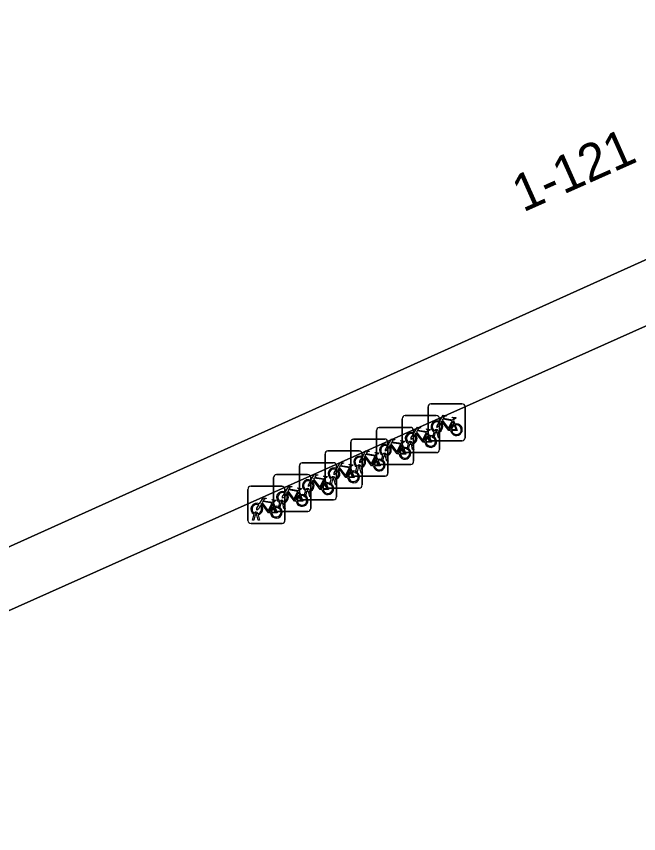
# Model space of a CAD drawing. Extents: x 159352 to 160617, y 385888 to 387323.
# Drawn here: x 160267.44 to 160284.24, y 386813.59 to 386835.66 of the extents above; entities that cross this region are included whole.
import ezdxf

# ---------------------------------------------------------------- set-up
doc = ezdxf.new("R2010")
doc.units = 0
for name, color, linetype in [('IMGEO_Fietsenrek', 7, 'Continuous'), ('IMGEO_Pand', 7, 'Continuous'), ('IMGEO_Pand_nummerreeks', 7, 'Continuous'), ('IMGEO_Pand_overbouw', 7, 'Continuous'), ('IMGEO_Voetpad_open', 7, 'Continuous')]:
    doc.layers.add(name, color=color, linetype=linetype)

msp = doc.modelspace()

# ---------------------------------------------------------------- linework, layer by layer
at = {"layer": 'IMGEO_Fietsenrek'}
for p, q in [((160278.63, 386825.192), (160279.471, 386825.192)), ((160279.471, 386825.192), (160278.63, 386825.192)), ((160278.555, 386824.267), (160278.555, 386825.108)), ((160278.555, 386825.108), (160278.555, 386824.267)), ((160279.555, 386825.117), (160279.555, 386824.276)), ((160279.555, 386824.276), (160279.555, 386825.117)), ((160277.861, 386823.949), (160277.861, 386824.79)), ((160277.861, 386824.79), (160277.861, 386823.949)), ((160277.936, 386824.874), (160278.777, 386824.874)), ((160278.777, 386824.874), (160277.936, 386824.874)), ((160278.861, 386824.799), (160278.861, 386823.958)), ((160278.861, 386823.958), (160278.861, 386824.799)), ((160277.241, 386824.556), (160278.082, 386824.556)), ((160278.082, 386824.556), (160277.241, 386824.556)), ((160279.242, 386824.741), (160279.278, 386824.646)), ((160277.166, 386823.631), (160277.166, 386824.472)), ((160277.166, 386824.472), (160277.166, 386823.631)), ((160278.166, 386824.481), (160278.166, 386823.64)), ((160278.166, 386823.64), (160278.166, 386824.481)), ((160278.548, 386824.423), (160278.584, 386824.328)), ((160278.682, 386824.276), (160278.721, 386824.436)), ((160278.751, 386824.424), (160278.716, 386824.276)), ((160278.793, 386824.448), (160278.792, 386824.452)), ((160278.834, 386824.276), (160278.8, 386824.418)), ((160278.824, 386824.459), (160278.825, 386824.452)), ((160278.832, 386824.422), (160278.867, 386824.276)), ((160276.472, 386823.313), (160276.472, 386824.154)), ((160276.472, 386824.154), (160276.472, 386823.313)), ((160276.547, 386824.238), (160277.388, 386824.238)), ((160277.388, 386824.238), (160276.547, 386824.238)), ((160277.472, 386824.163), (160277.472, 386823.322)), ((160277.472, 386823.322), (160277.472, 386824.163)), ((160277.853, 386824.105), (160277.889, 386824.01)), ((160277.988, 386823.958), (160278.027, 386824.118)), ((160278.057, 386824.106), (160278.022, 386823.958)), ((160278.099, 386824.13), (160278.098, 386824.134)), ((160278.14, 386823.958), (160278.106, 386824.1)), ((160278.13, 386824.141), (160278.131, 386824.134)), ((160278.138, 386824.104), (160278.173, 386823.958)), ((160279.48, 386824.192), (160278.639, 386824.192)), ((160278.639, 386824.192), (160279.48, 386824.192)), ((160278.716, 386824.276), (160278.682, 386824.276)), ((160278.867, 386824.276), (160278.834, 386824.276)), ((160275.852, 386823.919), (160276.693, 386823.919)), ((160276.693, 386823.919), (160275.852, 386823.919)), ((160278.786, 386823.874), (160277.945, 386823.874)), ((160277.945, 386823.874), (160278.786, 386823.874)), ((160278.022, 386823.958), (160277.988, 386823.958)), ((160278.173, 386823.958), (160278.14, 386823.958)), ((160275.777, 386822.994), (160275.777, 386823.835)), ((160275.777, 386823.835), (160275.777, 386822.994)), ((160276.777, 386823.844), (160276.777, 386823.003)), ((160276.777, 386823.003), (160276.777, 386823.844)), ((160277.159, 386823.787), (160277.195, 386823.692)), ((160277.293, 386823.64), (160277.332, 386823.8)), ((160277.362, 386823.788), (160277.327, 386823.64)), ((160277.404, 386823.812), (160277.403, 386823.816)), ((160277.445, 386823.64), (160277.411, 386823.782)), ((160277.435, 386823.823), (160277.436, 386823.816)), ((160277.443, 386823.786), (160277.478, 386823.64)), ((160275.083, 386822.676), (160275.083, 386823.517)), ((160275.083, 386823.517), (160275.083, 386822.676)), ((160275.158, 386823.601), (160275.999, 386823.601)), ((160275.999, 386823.601), (160275.158, 386823.601)), ((160276.083, 386823.526), (160276.083, 386822.685)), ((160276.083, 386822.685), (160276.083, 386823.526)), ((160276.464, 386823.468), (160276.5, 386823.373)), ((160276.599, 386823.322), (160276.638, 386823.482)), ((160276.668, 386823.47), (160276.633, 386823.322)), ((160276.71, 386823.494), (160276.709, 386823.498)), ((160276.751, 386823.322), (160276.717, 386823.464)), ((160276.741, 386823.505), (160276.742, 386823.498)), ((160276.749, 386823.468), (160276.784, 386823.322)), ((160278.091, 386823.556), (160277.25, 386823.556)), ((160277.25, 386823.556), (160278.091, 386823.556)), ((160277.327, 386823.64), (160277.293, 386823.64)), ((160277.478, 386823.64), (160277.445, 386823.64)), ((160274.463, 386823.283), (160275.304, 386823.283)), ((160275.304, 386823.283), (160274.463, 386823.283)), ((160275.388, 386823.208), (160275.388, 386822.367)), ((160275.388, 386822.367), (160275.388, 386823.208)), ((160277.397, 386823.238), (160276.556, 386823.238)), ((160276.556, 386823.238), (160277.397, 386823.238)), ((160276.633, 386823.322), (160276.599, 386823.322)), ((160276.784, 386823.322), (160276.751, 386823.322)), ((160274.388, 386822.358), (160274.388, 386823.199)), ((160274.388, 386823.199), (160274.388, 386822.358)), ((160275.77, 386823.15), (160275.806, 386823.055)), ((160275.904, 386823.003), (160275.943, 386823.163)), ((160275.938, 386823.003), (160275.904, 386823.003)), ((160275.973, 386823.151), (160275.938, 386823.003)), ((160276.015, 386823.175), (160276.014, 386823.179)), ((160276.056, 386823.003), (160276.022, 386823.145)), ((160276.046, 386823.186), (160276.047, 386823.179)), ((160276.054, 386823.149), (160276.089, 386823.003)), ((160276.089, 386823.003), (160276.056, 386823.003)), ((160273.694, 386822.04), (160273.694, 386822.881)), ((160273.694, 386822.881), (160273.694, 386822.04)), ((160273.769, 386822.965), (160274.61, 386822.965)), ((160274.61, 386822.965), (160273.769, 386822.965)), ((160274.694, 386822.89), (160274.694, 386822.049)), ((160274.694, 386822.049), (160274.694, 386822.89)), ((160275.075, 386822.832), (160275.111, 386822.737)), ((160275.21, 386822.685), (160275.249, 386822.845)), ((160275.279, 386822.833), (160275.244, 386822.685)), ((160275.321, 386822.857), (160275.32, 386822.861)), ((160275.362, 386822.685), (160275.328, 386822.827)), ((160275.352, 386822.868), (160275.353, 386822.861)), ((160275.36, 386822.831), (160275.395, 386822.685)), ((160276.702, 386822.919), (160275.861, 386822.919)), ((160275.861, 386822.919), (160276.702, 386822.919)), ((160274.626, 386822.539), (160274.625, 386822.543)), ((160274.657, 386822.55), (160274.658, 386822.543)), ((160276.008, 386822.601), (160275.167, 386822.601)), ((160275.167, 386822.601), (160276.008, 386822.601)), ((160275.244, 386822.685), (160275.21, 386822.685)), ((160275.395, 386822.685), (160275.362, 386822.685)), ((160274.381, 386822.514), (160274.417, 386822.419)), ((160274.515, 386822.367), (160274.554, 386822.527)), ((160274.549, 386822.367), (160274.515, 386822.367)), ((160274.584, 386822.515), (160274.549, 386822.367)), ((160274.667, 386822.367), (160274.633, 386822.509)), ((160274.665, 386822.513), (160274.7, 386822.367)), ((160274.7, 386822.367), (160274.667, 386822.367)), ((160273.821, 386822.049), (160273.86, 386822.209)), ((160273.89, 386822.197), (160273.855, 386822.049)), ((160273.932, 386822.221), (160273.931, 386822.225)), ((160273.973, 386822.049), (160273.939, 386822.191)), ((160273.963, 386822.232), (160273.964, 386822.225)), ((160273.971, 386822.195), (160274.006, 386822.049)), ((160275.313, 386822.283), (160274.472, 386822.283)), ((160274.472, 386822.283), (160275.313, 386822.283)), ((160274.619, 386821.965), (160273.778, 386821.965)), ((160273.778, 386821.965), (160274.619, 386821.965)), ((160273.855, 386822.049), (160273.821, 386822.049)), ((160274.006, 386822.049), (160273.973, 386822.049))]:
    msp.add_line(p, q, dxfattribs=at)
for points in [[(160278.868, 386824.718), (160278.963, 386824.882), (160279.049, 386824.868), (160279.051, 386824.859), (160278.995, 386824.848), (160278.968, 386824.803), (160279.224, 386824.762)], [(160279.211, 386824.737), (160278.954, 386824.778), (160278.937, 386824.749), (160279.104, 386824.529), (160279.211, 386824.737)], [(160279.224, 386824.762), (160279.249, 386824.811), (160279.243, 386824.815), (160279.22, 386824.819), (160279.208, 386824.826), (160279.207, 386824.829), (160279.209, 386824.834), (160279.304, 386824.819), (160279.306, 386824.809), (160279.296, 386824.796), (160279.284, 386824.79), (160279.27, 386824.796), (160279.242, 386824.741)], [(160278.174, 386824.4), (160278.269, 386824.564), (160278.355, 386824.55), (160278.357, 386824.541), (160278.301, 386824.53), (160278.274, 386824.485), (160278.53, 386824.444)], [(160278.889, 386824.666), (160278.837, 386824.576), (160278.797, 386824.551), (160278.798, 386824.598), (160278.853, 386824.692)], [(160279.164, 386824.474), (160279.114, 386824.474), (160278.923, 386824.725), (160278.904, 386824.693)], [(160279.259, 386824.639), (160279.229, 386824.716), (160279.12, 386824.498), (160279.163, 386824.498)], [(160279.193, 386824.498), (160279.313, 386824.497), (160279.269, 386824.611)], [(160279.289, 386824.618), (160279.344, 386824.473), (160279.194, 386824.473)], [(160278.195, 386824.348), (160278.143, 386824.258), (160278.103, 386824.233), (160278.104, 386824.28), (160278.159, 386824.374)], [(160278.47, 386824.156), (160278.42, 386824.156), (160278.229, 386824.407), (160278.21, 386824.375)], [(160278.517, 386824.419), (160278.26, 386824.46), (160278.243, 386824.431), (160278.41, 386824.211), (160278.517, 386824.419)], [(160278.565, 386824.321), (160278.535, 386824.398), (160278.426, 386824.18), (160278.469, 386824.18)], [(160278.53, 386824.444), (160278.555, 386824.493), (160278.549, 386824.497), (160278.526, 386824.501), (160278.514, 386824.508), (160278.513, 386824.511), (160278.515, 386824.516), (160278.61, 386824.501), (160278.612, 386824.491), (160278.602, 386824.478), (160278.59, 386824.472), (160278.576, 386824.478), (160278.548, 386824.423)], [(160277.479, 386824.082), (160277.574, 386824.246), (160277.66, 386824.232), (160277.662, 386824.223), (160277.606, 386824.212), (160277.579, 386824.167), (160277.835, 386824.126)], [(160277.775, 386823.838), (160277.725, 386823.838), (160277.534, 386824.089), (160277.515, 386824.057)], [(160277.822, 386824.101), (160277.565, 386824.142), (160277.548, 386824.113), (160277.715, 386823.893), (160277.822, 386824.101)], [(160277.835, 386824.126), (160277.86, 386824.175), (160277.854, 386824.179), (160277.831, 386824.183), (160277.819, 386824.19), (160277.818, 386824.193), (160277.82, 386824.198), (160277.915, 386824.183), (160277.917, 386824.173), (160277.907, 386824.16), (160277.895, 386824.154), (160277.881, 386824.16), (160277.853, 386824.105)], [(160278.499, 386824.18), (160278.619, 386824.179), (160278.575, 386824.293)], [(160278.595, 386824.3), (160278.65, 386824.155), (160278.5, 386824.155)], [(160276.785, 386823.764), (160276.88, 386823.928), (160276.966, 386823.914), (160276.968, 386823.905), (160276.912, 386823.894), (160276.885, 386823.849), (160277.141, 386823.808)], [(160277.141, 386823.808), (160277.166, 386823.857), (160277.16, 386823.861), (160277.137, 386823.865), (160277.125, 386823.872), (160277.124, 386823.875), (160277.126, 386823.88), (160277.221, 386823.865), (160277.223, 386823.855), (160277.213, 386823.842), (160277.201, 386823.836), (160277.187, 386823.842), (160277.159, 386823.787)], [(160277.5, 386824.03), (160277.448, 386823.94), (160277.408, 386823.915), (160277.409, 386823.962), (160277.464, 386824.056)], [(160277.87, 386824.003), (160277.84, 386824.08), (160277.731, 386823.862), (160277.774, 386823.862)], [(160277.804, 386823.862), (160277.924, 386823.861), (160277.88, 386823.975)], [(160277.9, 386823.982), (160277.955, 386823.837), (160277.805, 386823.837)], [(160276.806, 386823.712), (160276.754, 386823.622), (160276.714, 386823.597), (160276.715, 386823.644), (160276.77, 386823.738)], [(160277.081, 386823.52), (160277.031, 386823.52), (160276.84, 386823.771), (160276.821, 386823.739)], [(160277.128, 386823.783), (160276.871, 386823.824), (160276.854, 386823.795), (160277.021, 386823.575), (160277.128, 386823.783)], [(160277.176, 386823.685), (160277.146, 386823.762), (160277.037, 386823.544), (160277.08, 386823.544)], [(160277.11, 386823.544), (160277.23, 386823.543), (160277.186, 386823.657)], [(160277.206, 386823.664), (160277.261, 386823.519), (160277.111, 386823.519)], [(160276.09, 386823.445), (160276.185, 386823.609), (160276.271, 386823.595), (160276.273, 386823.586), (160276.217, 386823.575), (160276.19, 386823.53), (160276.446, 386823.489)], [(160276.386, 386823.201), (160276.336, 386823.201), (160276.145, 386823.452), (160276.126, 386823.42)], [(160276.433, 386823.464), (160276.176, 386823.505), (160276.159, 386823.476), (160276.326, 386823.256), (160276.433, 386823.464)], [(160276.481, 386823.366), (160276.451, 386823.443), (160276.342, 386823.225), (160276.385, 386823.225)], [(160276.446, 386823.489), (160276.471, 386823.538), (160276.465, 386823.542), (160276.442, 386823.546), (160276.43, 386823.553), (160276.429, 386823.556), (160276.431, 386823.561), (160276.526, 386823.546), (160276.528, 386823.536), (160276.518, 386823.523), (160276.506, 386823.517), (160276.492, 386823.523), (160276.464, 386823.468)], [(160275.396, 386823.127), (160275.491, 386823.291), (160275.577, 386823.277), (160275.579, 386823.268), (160275.523, 386823.257), (160275.496, 386823.212), (160275.752, 386823.171)], [(160275.752, 386823.171), (160275.777, 386823.22), (160275.771, 386823.224), (160275.748, 386823.228), (160275.736, 386823.235), (160275.735, 386823.238), (160275.737, 386823.243), (160275.832, 386823.228), (160275.834, 386823.218), (160275.824, 386823.205), (160275.812, 386823.199), (160275.798, 386823.205), (160275.77, 386823.15)], [(160276.111, 386823.393), (160276.059, 386823.303), (160276.019, 386823.278), (160276.02, 386823.325), (160276.075, 386823.419)], [(160276.415, 386823.225), (160276.535, 386823.224), (160276.491, 386823.338)], [(160276.511, 386823.345), (160276.566, 386823.2), (160276.416, 386823.2)], [(160275.417, 386823.075), (160275.365, 386822.985), (160275.325, 386822.96), (160275.326, 386823.007), (160275.381, 386823.101)], [(160275.692, 386822.883), (160275.642, 386822.883), (160275.451, 386823.134), (160275.432, 386823.102)], [(160275.739, 386823.146), (160275.482, 386823.187), (160275.465, 386823.158), (160275.632, 386822.938), (160275.739, 386823.146)], [(160275.787, 386823.048), (160275.757, 386823.125), (160275.648, 386822.907), (160275.691, 386822.907)], [(160275.721, 386822.907), (160275.841, 386822.906), (160275.797, 386823.02)], [(160275.817, 386823.027), (160275.872, 386822.882), (160275.722, 386822.882)], [(160274.722, 386822.757), (160274.67, 386822.667), (160274.63, 386822.642), (160274.631, 386822.689), (160274.686, 386822.783)], [(160274.701, 386822.809), (160274.796, 386822.973), (160274.882, 386822.959), (160274.884, 386822.95), (160274.828, 386822.939), (160274.801, 386822.894), (160275.057, 386822.853)], [(160274.997, 386822.565), (160274.947, 386822.565), (160274.756, 386822.816), (160274.737, 386822.784)], [(160275.044, 386822.828), (160274.787, 386822.869), (160274.77, 386822.84), (160274.937, 386822.62), (160275.044, 386822.828)], [(160275.092, 386822.73), (160275.062, 386822.807), (160274.953, 386822.589), (160274.996, 386822.589)], [(160275.057, 386822.853), (160275.082, 386822.902), (160275.076, 386822.906), (160275.053, 386822.91), (160275.041, 386822.917), (160275.04, 386822.92), (160275.042, 386822.925), (160275.137, 386822.91), (160275.139, 386822.9), (160275.129, 386822.887), (160275.117, 386822.881), (160275.103, 386822.887), (160275.075, 386822.832)], [(160274.007, 386822.491), (160274.102, 386822.655), (160274.188, 386822.641), (160274.19, 386822.632), (160274.134, 386822.621), (160274.107, 386822.576), (160274.363, 386822.535)], [(160274.35, 386822.51), (160274.093, 386822.551), (160274.076, 386822.522), (160274.243, 386822.302), (160274.35, 386822.51)], [(160274.363, 386822.535), (160274.388, 386822.584), (160274.382, 386822.588), (160274.359, 386822.592), (160274.347, 386822.599), (160274.346, 386822.602), (160274.348, 386822.607), (160274.443, 386822.592), (160274.445, 386822.582), (160274.435, 386822.569), (160274.423, 386822.563), (160274.409, 386822.569), (160274.381, 386822.514)], [(160275.026, 386822.589), (160275.146, 386822.588), (160275.102, 386822.702)], [(160275.122, 386822.709), (160275.177, 386822.564), (160275.027, 386822.564)], [(160274.028, 386822.439), (160273.976, 386822.349), (160273.936, 386822.324), (160273.937, 386822.371), (160273.992, 386822.465)], [(160274.303, 386822.247), (160274.253, 386822.247), (160274.062, 386822.498), (160274.043, 386822.466)], [(160274.398, 386822.412), (160274.368, 386822.489), (160274.259, 386822.271), (160274.302, 386822.271)], [(160274.332, 386822.271), (160274.452, 386822.27), (160274.408, 386822.384)], [(160274.428, 386822.391), (160274.483, 386822.246), (160274.333, 386822.246)]]:
    msp.add_lwpolyline(points, dxfattribs=at)
for centre, radius, start, end in [((160278.633, 386825.114), 0.0779, 92.4484, 184.2845), ((160278.633, 386825.114), 0.0779, 92.4484, 184.2845), ((160279.477, 386825.114), 0.0779, 2.4484, 94.2845), ((160279.477, 386825.114), 0.0779, 2.4484, 94.2845), ((160277.939, 386824.796), 0.0779, 92.4484, 184.2845), ((160277.939, 386824.796), 0.0779, 92.4484, 184.2845), ((160278.783, 386824.796), 0.0779, 2.4484, 94.2845), ((160278.783, 386824.796), 0.0779, 2.4484, 94.2845), ((160277.244, 386824.478), 0.0779, 92.4484, 184.2845), ((160277.244, 386824.478), 0.0779, 92.4484, 184.2845), ((160278.088, 386824.478), 0.0779, 2.4484, 94.2845), ((160278.088, 386824.478), 0.0779, 2.4484, 94.2845), ((160278.795, 386824.577), 0.159, 62.6766, 242.1369), ((160278.795, 386824.577), 0.129, 63.3192, 238.903), ((160278.795, 386824.577), 0.129, 283.6043, 43.4302), ((160278.795, 386824.577), 0.159, 283.5766, 46.6042), ((160279.322, 386824.493), 0.159, 113.3408, 178.3217), ((160279.322, 386824.493), 0.159, 187.0065, 105.7708), ((160279.322, 386824.493), 0.129, 113.923, 177.9556), ((160279.322, 386824.493), 0.129, 188.6715, 104.5883), ((160278.101, 386824.259), 0.159, 62.6766, 242.1369), ((160278.101, 386824.259), 0.129, 63.3192, 238.903), ((160278.101, 386824.259), 0.129, 283.6043, 43.4302), ((160278.101, 386824.259), 0.159, 283.5766, 46.6042), ((160278.628, 386824.175), 0.159, 113.3408, 178.3217), ((160278.628, 386824.175), 0.159, 187.0065, 105.7708), ((160278.775, 386824.448), 0.0499, 12.8025, 158.6934), ((160278.795, 386824.577), 0.159, 253.9967, 271.7867), ((160278.775, 386824.448), 0.0174, 12.8025, 163.4502), ((160278.795, 386824.577), 0.129, 253.415, 269.0204), ((160276.55, 386824.16), 0.0779, 92.4484, 184.2845), ((160276.55, 386824.16), 0.0779, 92.4484, 184.2845), ((160277.406, 386823.941), 0.159, 62.6766, 242.1369), ((160277.394, 386824.16), 0.0779, 2.4484, 94.2845), ((160277.394, 386824.16), 0.0779, 2.4484, 94.2845), ((160278.081, 386824.13), 0.0499, 12.8025, 158.6934), ((160278.101, 386824.259), 0.159, 253.9967, 271.7867), ((160278.081, 386824.13), 0.0174, 12.8025, 163.4502), ((160278.101, 386824.259), 0.129, 253.415, 269.0204), ((160278.628, 386824.175), 0.129, 113.923, 177.9556), ((160278.628, 386824.175), 0.129, 188.6715, 104.5883), ((160278.633, 386824.27), 0.0779, 182.4484, 274.2845), ((160278.633, 386824.27), 0.0779, 182.4484, 274.2845), ((160279.477, 386824.27), 0.0779, 272.4484, 4.2845), ((160279.477, 386824.27), 0.0779, 272.4484, 4.2845), ((160275.855, 386823.841), 0.0779, 92.4484, 184.2845), ((160275.855, 386823.841), 0.0779, 92.4484, 184.2845), ((160276.699, 386823.841), 0.0779, 2.4484, 94.2845), ((160276.699, 386823.841), 0.0779, 2.4484, 94.2845), ((160277.406, 386823.941), 0.129, 63.3192, 238.903), ((160277.406, 386823.941), 0.129, 283.6043, 43.4302), ((160277.406, 386823.941), 0.159, 283.5766, 46.6042), ((160277.933, 386823.857), 0.159, 113.3408, 178.3217), ((160277.933, 386823.857), 0.159, 187.0065, 105.7708), ((160277.933, 386823.857), 0.129, 113.923, 177.9556), ((160277.933, 386823.857), 0.129, 188.6715, 104.5883), ((160277.939, 386823.952), 0.0779, 182.4484, 274.2845), ((160277.939, 386823.952), 0.0779, 182.4484, 274.2845), ((160278.783, 386823.952), 0.0779, 272.4484, 4.2845), ((160278.783, 386823.952), 0.0779, 272.4484, 4.2845), ((160276.712, 386823.623), 0.159, 62.6766, 242.1369), ((160276.712, 386823.623), 0.129, 63.3192, 238.903), ((160276.712, 386823.623), 0.129, 283.6043, 43.4302), ((160276.712, 386823.623), 0.159, 283.5766, 46.6042), ((160277.239, 386823.539), 0.159, 113.3408, 178.3217), ((160277.239, 386823.539), 0.159, 187.0065, 105.7708), ((160277.239, 386823.539), 0.129, 113.923, 177.9556), ((160277.239, 386823.539), 0.129, 188.6715, 104.5883), ((160277.386, 386823.812), 0.0499, 12.8025, 158.6934), ((160277.406, 386823.941), 0.159, 253.9967, 271.7867), ((160277.386, 386823.812), 0.0174, 12.8025, 163.4502), ((160277.406, 386823.941), 0.129, 253.415, 269.0204), ((160275.161, 386823.523), 0.0779, 92.4484, 184.2845), ((160275.161, 386823.523), 0.0779, 92.4484, 184.2845), ((160276.017, 386823.304), 0.159, 62.6766, 242.1369), ((160276.017, 386823.304), 0.129, 63.3192, 238.903), ((160276.005, 386823.523), 0.0779, 2.4484, 94.2845), ((160276.005, 386823.523), 0.0779, 2.4484, 94.2845), ((160276.692, 386823.494), 0.0499, 12.8025, 158.6934), ((160276.712, 386823.623), 0.159, 253.9967, 271.7867), ((160276.692, 386823.494), 0.0174, 12.8025, 163.4502), ((160276.712, 386823.623), 0.129, 253.415, 269.0204), ((160277.244, 386823.634), 0.0779, 182.4484, 274.2845), ((160277.244, 386823.634), 0.0779, 182.4484, 274.2845), ((160278.088, 386823.634), 0.0779, 272.4484, 4.2845), ((160278.088, 386823.634), 0.0779, 272.4484, 4.2845), ((160274.466, 386823.205), 0.0779, 92.4484, 184.2845), ((160274.466, 386823.205), 0.0779, 92.4484, 184.2845), ((160275.31, 386823.205), 0.0779, 2.4484, 94.2845), ((160275.31, 386823.205), 0.0779, 2.4484, 94.2845), ((160275.997, 386823.175), 0.0499, 12.8025, 158.6934), ((160276.017, 386823.304), 0.129, 283.6043, 43.4302), ((160276.017, 386823.304), 0.159, 283.5766, 46.6042), ((160276.544, 386823.22), 0.159, 113.3408, 178.3217), ((160276.544, 386823.22), 0.159, 187.0065, 105.7708), ((160276.544, 386823.22), 0.129, 113.923, 177.9556), ((160276.544, 386823.22), 0.129, 188.6715, 104.5883), ((160276.55, 386823.316), 0.0779, 182.4484, 274.2845), ((160276.55, 386823.316), 0.0779, 182.4484, 274.2845), ((160277.394, 386823.316), 0.0779, 272.4484, 4.2845), ((160277.394, 386823.316), 0.0779, 272.4484, 4.2845), ((160275.323, 386822.986), 0.159, 62.6766, 242.1369), ((160275.323, 386822.986), 0.129, 63.3192, 238.903), ((160275.323, 386822.986), 0.129, 283.6043, 43.4302), ((160275.323, 386822.986), 0.159, 283.5766, 46.6042), ((160275.85, 386822.902), 0.159, 113.3408, 178.3217), ((160275.85, 386822.902), 0.159, 187.0065, 105.7708), ((160275.85, 386822.902), 0.129, 113.923, 177.9556), ((160275.85, 386822.902), 0.129, 188.6715, 104.5883), ((160275.855, 386822.997), 0.0779, 182.4484, 274.2845), ((160275.855, 386822.997), 0.0779, 182.4484, 274.2845), ((160276.017, 386823.304), 0.159, 253.9967, 271.7867), ((160275.997, 386823.175), 0.0174, 12.8025, 163.4502), ((160276.017, 386823.304), 0.129, 253.415, 269.0204), ((160276.699, 386822.997), 0.0779, 272.4484, 4.2845), ((160276.699, 386822.997), 0.0779, 272.4484, 4.2845), ((160273.772, 386822.887), 0.0779, 92.4484, 184.2845), ((160273.772, 386822.887), 0.0779, 92.4484, 184.2845), ((160274.628, 386822.668), 0.159, 62.6766, 242.1369), ((160274.628, 386822.668), 0.129, 63.3192, 238.903), ((160274.616, 386822.887), 0.0779, 2.4484, 94.2845), ((160274.616, 386822.887), 0.0779, 2.4484, 94.2845), ((160274.628, 386822.668), 0.159, 283.5766, 46.6042), ((160275.303, 386822.857), 0.0499, 12.8025, 158.6934), ((160275.323, 386822.986), 0.159, 253.9967, 271.7867), ((160275.303, 386822.857), 0.0174, 12.8025, 163.4502), ((160275.323, 386822.986), 0.129, 253.415, 269.0204), ((160274.608, 386822.539), 0.0499, 12.8025, 158.6934), ((160274.608, 386822.539), 0.0174, 12.8025, 163.4502), ((160274.628, 386822.668), 0.129, 253.415, 269.0204), ((160274.628, 386822.668), 0.129, 283.6043, 43.4302), ((160275.155, 386822.584), 0.159, 113.3408, 178.3217), ((160275.155, 386822.584), 0.159, 187.0065, 105.7708), ((160275.155, 386822.584), 0.129, 113.923, 177.9556), ((160275.155, 386822.584), 0.129, 188.6715, 104.5883), ((160275.161, 386822.679), 0.0779, 182.4484, 274.2845), ((160275.161, 386822.679), 0.0779, 182.4484, 274.2845), ((160276.005, 386822.679), 0.0779, 272.4484, 4.2845), ((160276.005, 386822.679), 0.0779, 272.4484, 4.2845), ((160273.934, 386822.35), 0.159, 62.6766, 242.1369), ((160273.934, 386822.35), 0.129, 63.3192, 238.903), ((160273.934, 386822.35), 0.129, 283.6043, 43.4302), ((160273.934, 386822.35), 0.159, 283.5766, 46.6042), ((160274.461, 386822.266), 0.159, 113.3408, 178.3217), ((160274.461, 386822.266), 0.159, 187.0065, 105.7708), ((160274.461, 386822.266), 0.129, 113.923, 177.9556), ((160274.461, 386822.266), 0.129, 188.6715, 104.5883), ((160274.466, 386822.361), 0.0779, 182.4484, 274.2845), ((160274.466, 386822.361), 0.0779, 182.4484, 274.2845), ((160274.628, 386822.668), 0.159, 253.9967, 271.7867), ((160275.31, 386822.361), 0.0779, 272.4484, 4.2845), ((160275.31, 386822.361), 0.0779, 272.4484, 4.2845), ((160273.914, 386822.221), 0.0499, 12.8025, 158.6934), ((160273.934, 386822.35), 0.159, 253.9967, 271.7867), ((160273.914, 386822.221), 0.0174, 12.8025, 163.4502), ((160273.934, 386822.35), 0.129, 253.415, 269.0204), ((160273.772, 386822.043), 0.0779, 182.4484, 274.2845), ((160273.772, 386822.043), 0.0779, 182.4484, 274.2845), ((160274.616, 386822.043), 0.0779, 272.4484, 4.2845), ((160274.616, 386822.043), 0.0779, 272.4484, 4.2845)]:
    msp.add_arc(centre, radius, start, end, dxfattribs=at)
at = {"layer": 'IMGEO_Pand'}
msp.add_lwpolyline([(160309.971, 386840.549), (160310.415, 386840.748), (160322.24, 386825.67), (160332.809, 386833.995), (160328.35, 386839.665), (160323.317, 386846.065), (160300.148, 386875.527), (160230.009, 386856.467), (160257.798, 386817.075), (160257.857, 386817.102), (160298.853, 386835.586)], close=True, dxfattribs=at)
at = {"layer": 'IMGEO_Pand_overbouw'}
msp.add_lwpolyline([(160332.809, 386833.995), (160333.236, 386834.332), (160300.325, 386876.093), (160229.196, 386856.75), (160258.265, 386815.596), (160285.771, 386827.895), (160286.626, 386826.7), (160301.289, 386833.308), (160298.853, 386835.586), (160257.857, 386817.102), (160257.798, 386817.075), (160230.009, 386856.467), (160300.148, 386875.527), (160323.317, 386846.065), (160328.35, 386839.665)], close=True, dxfattribs=at)
at = {"layer": 'IMGEO_Voetpad_open'}
for points in [[(160278.472, 386788.069), (160324.252, 386823.266), (160322.24, 386825.67), (160321.871, 386825.379), (160309.971, 386840.549), (160298.853, 386835.586), (160301.289, 386833.308), (160286.626, 386826.7), (160285.771, 386827.895), (160258.767, 386815.82)], [(160258.767, 386815.82), (160285.771, 386827.895), (160286.626, 386826.7), (160301.289, 386833.308), (160298.853, 386835.586), (160257.857, 386817.102)]]:
    msp.add_lwpolyline(points, close=True, dxfattribs=at)

# ---------------------------------------------------------------- texts
at = {"layer": 'IMGEO_Pand_nummerreeks'}
msp.add_text('1-121', height=1, rotation=23.9955, dxfattribs=at).set_placement((160281.12, 386830.355))

doc.saveas('drawing.dxf')
